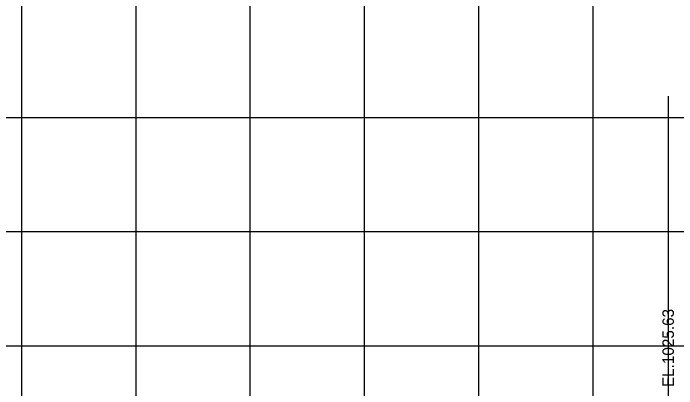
# Model space of a CAD drawing. Extents: x 1131015 to 1136271, y 133453 to 174329.
# Drawn here: x 1131369.7 to 1131427.8, y 165683.9 to 165716.8 of the extents above; entities that cross this region are included whole.
import ezdxf

# ---------------------------------------------------------------- set-up
doc = ezdxf.new("R2010")
doc.units = 0
for name, color, linetype in [('DESIGN - EARTHWORK - Excavation Limit Lines', 7, 'Continuous'), ('DESIGN - SHEET - Linework', 7, 'Continuous'), ('DESIGN - TYPICAL - Slope Tie Text', 7, 'Continuous')]:
    doc.layers.add(name, color=color, linetype=linetype)

msp = doc.modelspace()

# ---------------------------------------------------------------- linework, layer by layer
at = {"layer": 'DESIGN - EARTHWORK - Excavation Limit Lines'}
msp.add_line((1131427.017, 165709.531), (1131427.017, 165657.031), dxfattribs=at)
at = {"layer": 'DESIGN - SHEET - Linework'}
for p, q in [((1131370.456, 165607.655), (1131370.456, 165817.655)), ((1131380.456, 165607.655), (1131380.456, 165817.655)), ((1131390.456, 165607.655), (1131390.456, 165817.655)), ((1131400.456, 165607.655), (1131400.456, 165817.655)), ((1131410.456, 165607.655), (1131410.456, 165817.655)), ((1131420.456, 165607.655), (1131420.456, 165817.655)), ((1131190.456, 165707.655), (1131490.456, 165707.655)), ((1131190.456, 165697.655), (1131490.456, 165697.655)), ((1131190.456, 165687.655), (1131490.456, 165687.655))]:
    msp.add_line(p, q, dxfattribs=at)

# ---------------------------------------------------------------- texts
at = {"layer": 'DESIGN - TYPICAL - Slope Tie Text'}
msp.add_text('EL.1025.63', height=1, rotation=90, dxfattribs=at).set_placement((1131427.517, 165684.031))

doc.saveas('drawing.dxf')
